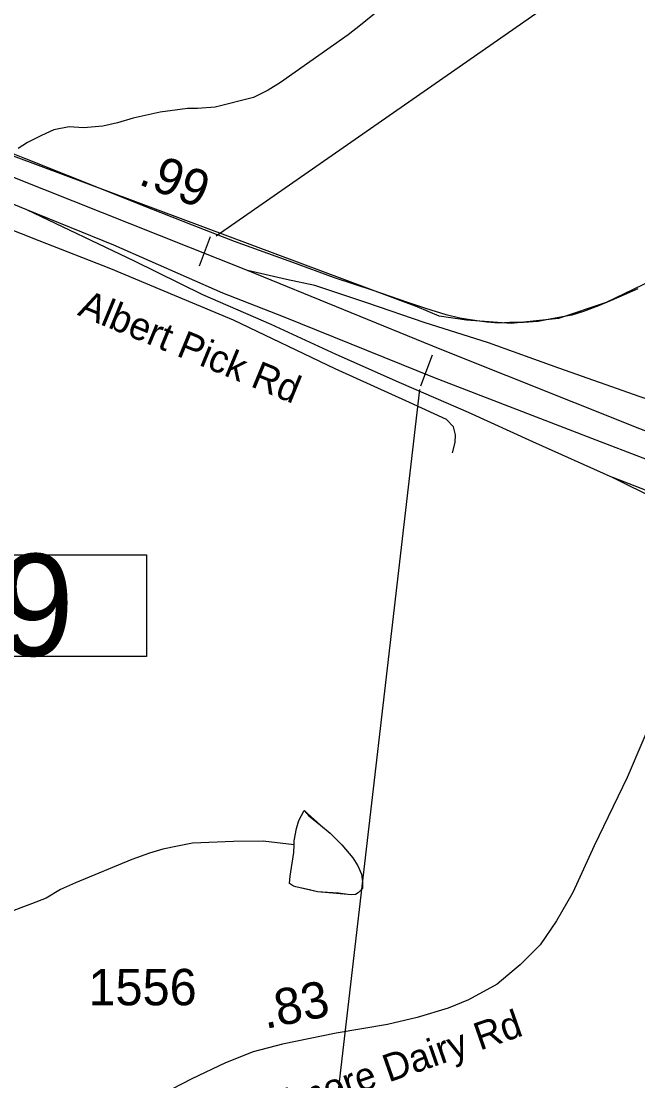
# Model space of a CAD drawing. Extents: x 1662474 to 1856135, y 779280 to 917889.
# Drawn here: x 1718970 to 1721089, y 845555 to 849194 of the extents above; entities that cross this region are included whole.
import ezdxf

# ---------------------------------------------------------------- set-up
doc = ezdxf.new("R2010")
doc.units = 0
for name, color, linetype in [('Exist Hydrographic Misc Water Feature', 7, 'Continuous'), ('Exist Road Non-System Type 51', 7, 'Continuous'), ('Exist Road Primary Interstate Divided Center Attributed', 7, 'Continuous'), ('Exist Road Primary Interstate Ramp 1 Lane Attributed', 7, 'Continuous'), ('Exist Road Primary Interstate Service Attributed', 7, 'Continuous'), ('Exist Road Primary Interstate Service Label', 7, 'Continuous'), ('Exist Road Primary Interstate Structure Cantilever Sign Number Label', 7, 'Continuous'), ('Exist Road Primary Interstate Structure Ovrhead Sign CELL', 7, 'Continuous'), ('Exist Road Secondary Mileage Hundredths English Label', 7, 'Continuous'), ('Exist Road Secondary Type 51 Attributed', 7, 'Continuous'), ('Exist Road Secondary Type 51 Label', 7, 'Continuous'), ('Exist Road Secondary Type 51 Number Label', 7, 'Continuous')]:
    doc.layers.add(name, color=color, linetype=linetype)

msp = doc.modelspace()

# ---------------------------------------------------------------- linework, layer by layer
at = {"layer": 'Exist Hydrographic Misc Water Feature'}
for points in [[(1720265.2, 849281.9), (1720238.9, 849262.7), (1720196.3, 849229.1), (1720135.8, 849180.3), (1720093.7, 849146.7), (1719861.3, 848983.2), (1719819, 848957), (1719768.7, 848931.7), (1719636.3, 848899.1), (1719576, 848893.8), (1719542, 848894.5), (1719447.7, 848881.6), (1719355.4, 848860.6), (1719301.1, 848844.4), (1719250.8, 848833.1), (1719184.7, 848827.9), (1719134.6, 848830.6), (1719082.6, 848821), (1719040.4, 848801.3), (1718991.9, 848777.7), (1718959.6, 848756.2)], [(1719907.8, 846365.3), (1719907.8, 846379.2), (1719916.3, 846421), (1719924.6, 846448.6), (1719942.8, 846482.7), (1719958.7, 846464.4), (1719998.5, 846432.4)], [(1719907.8, 846365.3), (1719907.8, 846379.2), (1719916.3, 846421), (1719924.6, 846448.6), (1719942.8, 846482.7), (1719998.5, 846432.4)], [(1719998.5, 846432.4), (1720032.2, 846405.4), (1720056, 846381.1), (1720071.9, 846365.2), (1720109.5, 846321), (1720127.2, 846292.8), (1720138.9, 846264.6), (1720142.8, 846238.3), (1720142.6, 846216.1), (1720136.4, 846208.8), (1720128.2, 846200.8), (1720118.4, 846194.4), (1720104, 846193), (1720092.1, 846194.9)], [(1719998.5, 846432.4), (1720032.2, 846405.4), (1720071.9, 846365.2), (1720109.5, 846321), (1720127.2, 846292.8), (1720138.9, 846264.6), (1720142.8, 846238.3), (1720142.6, 846216.1), (1720136.4, 846208.8), (1720128.2, 846200.8), (1720118.4, 846194.4), (1720104, 846193), (1720092.1, 846194.9)], [(1719907.8, 846365.3), (1719801.8, 846378.1), (1719699.5, 846376.9), (1719559.3, 846370.8), (1719507, 846361.1), (1719456.9, 846349.9), (1719410.6, 846336.1), (1719350.3, 846315.1), (1719157.1, 846235.3), (1719104.9, 846211.8), (1719056.5, 846182.4), (1719006, 846163), (1718917.6, 846129.4)], [(1720092.1, 846194.9), (1720060, 846199.7), (1720022.1, 846202.1), (1719988.2, 846204.4), (1719960.2, 846210.7), (1719934, 846217), (1719914.2, 846220.7), (1719906.1, 846223.4), (1719892.5, 846232.7), (1719894.5, 846257.2), (1719907.4, 846339), (1719907.8, 846365.3)], [(1720092.1, 846194.9), (1719988.2, 846204.4), (1719914.2, 846220.7), (1719906.1, 846223.4), (1719892.5, 846232.7), (1719894.5, 846257.2), (1719907.4, 846339), (1719907.8, 846365.3)]]:
    msp.add_lwpolyline(points, dxfattribs=at)
at = {"layer": 'Exist Road Non-System Type 51'}
msp.add_lwpolyline([(1721917.6, 848290.6), (1721690.6, 848387.5), (1721570.6, 848418.7), (1721467.9, 848416.1), (1721370.6, 848401.7), (1721259.4, 848355.8), (1721168.1, 848318.7), (1720979.4, 848227.4), (1720816.6, 848173.4), (1720653.9, 848156), (1720499.6, 848167.5), (1720406.1, 848180.9), (1720331.1, 848213.2), (1718626.6, 848848.6), (1718461, 848912.2), (1718405.9, 848947.6), (1718312.2, 849006.1), (1718241.4, 849066.5), (1717589.1, 849717.7), (1717402.8, 849892.7), (1717287.6, 849946.8)], dxfattribs=at)
at = {"layer": 'Exist Road Primary Interstate Divided Center Attributed'}
for points in [[(1717063.7, 849306.1), (1717377.5, 849173.1), (1717609.3, 849078), (1718163.7, 848861), (1718502.1, 848745.5), (1718617.9, 848698.3), (1718988.4, 848546.9), (1719287.2, 848425.4), (1719661.8, 848260.5), (1719869.8, 848179.3), (1720389.3, 847970.5), (1720929.8, 847761.4), (1721503.6, 847542.4)], [(1721544.7, 847622.2), (1721096.1, 847793.5), (1720409.6, 848068.1), (1719748, 848338), (1718845.4, 848695.5), (1718019.1, 849028.7)]]:
    msp.add_lwpolyline(points, dxfattribs=at)
at = {"layer": 'Exist Road Primary Interstate Ramp 1 Lane Attributed'}
for points in [[(1718988.4, 848546.9), (1719358.5, 848371.3), (1719592.9, 848255.6), (1719828, 848152.9), (1720051.3, 848050.1), (1720275.2, 847950.4), (1720505.3, 847850.8), (1720726.8, 847749.9), (1721003.1, 847626.8)], [(1721331.6, 847823.7), (1721096.6, 847903.7), (1720817.3, 848002.1), (1720575.5, 848088.9), (1720354.6, 848159), (1720160.8, 848226.1), (1719979.3, 848285.8), (1719882.1, 848307.3), (1719748, 848338)], [(1721003.1, 847626.8), (1721300.8, 847479.2), (1721382.1, 847442.3), (1721435, 847412.8)], [(1721526.8, 847583.7), (1721408.5, 847543.8), (1721345.1, 847533.9), (1721281.8, 847535.2), (1721227.6, 847540.1), (1721100.3, 847588.7), (1721003.1, 847626.8)]]:
    msp.add_lwpolyline(points, dxfattribs=at)
at = {"layer": 'Exist Road Primary Interstate Service Attributed'}
msp.add_lwpolyline([(1720451.8, 847711.1), (1720461.7, 847746.8), (1720462.3, 847773.9), (1720454.9, 847800.9), (1720431.5, 847826.2), (1720304.2, 847884), (1720049.4, 848000.3), (1719699.1, 848167.5), (1719447.7, 848273), (1719277.8, 848343.2), (1719031.9, 848440.1), (1718733.1, 848557.2), (1718488.8, 848661.2), (1718285.2, 848743.6), (1718051.4, 848834.7), (1717799.5, 848928.7), (1717630.8, 848990.5), (1717469.5, 849030.6), (1717264.4, 849089.4), (1717171, 849113), (1717028.5, 849138)], dxfattribs=at)
at = {"layer": 'Exist Road Primary Interstate Structure Cantilever Sign Number Label'}
msp.add_lwpolyline([(1717837.6, 847361.1), (1719400.6, 847361.1), (1719400.6, 847012.2), (1717837.6, 847012.2)], close=True, dxfattribs=at)
at = {"layer": 'Exist Road Primary Interstate Structure Ovrhead Sign CELL'}
for p, q in [((1719639.6, 848456.4), (1722172.9, 850219.2)), ((1719583.3, 848353.4), (1719620.8, 848454.1)), ((1720342.7, 847941.4), (1720383.5, 848047.7)), ((1720338.3, 847929.2), (1719792.3, 843223.5))]:
    msp.add_line(p, q, dxfattribs=at)
at = {"layer": 'Exist Road Secondary Type 51 Attributed'}
for points in [[(1721088.8, 848274.5), (1721041.8, 848253.9), (1720997.2, 848234.4), (1720953.7, 848216.1), (1720902.2, 848196.6), (1720862.1, 848184), (1720792.3, 848171.4), (1720745.9, 848162.3), (1720695.5, 848158.8), (1720648.6, 848158.8), (1720610.8, 848156.5), (1720570.5, 848160), (1720535.5, 848164.6), (1720477.7, 848173.7), (1720430.2, 848185.2), (1720360.9, 848206.9), (1720298, 848227.5), (1720179.8, 848268.7), (1720046.4, 848312.8), (1719903.6, 848364.9), (1719703.5, 848437.6), (1719558.7, 848493.1), (1719418.7, 848548.7), (1719129.4, 848664.3), (1718983.1, 848722.7), (1718855.5, 848772.5)], [(1721339.6, 847211.5), (1721318.1, 847164.8), (1721242.4, 847015.9), (1721160, 846848.5), (1721052.3, 846596.9), (1720938.3, 846361.7), (1720865.2, 846201.8), (1720809.6, 846104.8), (1720752.9, 846021.3), (1720684.5, 845952.6), (1720663.3, 845936.5), (1720605.7, 845886.7), (1720506.4, 845832.6), (1720437, 845804.5), (1720330.2, 845772.7), (1720228.9, 845748.3), (1720052.5, 845718.5), (1719868.2, 845681), (1719766.7, 845654.7), (1719672.7, 845617.1), (1719557, 845561.7), (1719419.6, 845490.9)]]:
    msp.add_lwpolyline(points, dxfattribs=at)

# ---------------------------------------------------------------- texts
at = {"layer": 'Exist Road Primary Interstate Service Label'}
msp.add_text('Albert Pick Rd', height=95, rotation=337.6026, dxfattribs=at).set_placement((1719160.6, 848185.9))
at = {"layer": 'Exist Road Primary Interstate Structure Cantilever Sign Number Label'}
msp.add_text('L1029', height=350, dxfattribs=at).set_placement((1717850.2, 847014.3))
at = {"layer": 'Exist Road Secondary Mileage Hundredths English Label'}
for s, rotation, p in [('.99', 338.3604, (1719369.2, 848635.5)), ('.83', 11.5269, (1719808.7, 845732.6))]:
    msp.add_text(s, height=125, rotation=rotation, dxfattribs=at).set_placement(p)
at = {"layer": 'Exist Road Secondary Type 51 Label'}
msp.add_text('Gallimore Dairy Rd', height=95, rotation=19.251, dxfattribs=at).set_placement((1719686.3, 845357.9))
at = {"layer": 'Exist Road Secondary Type 51 Number Label'}
msp.add_text('1556', height=125, dxfattribs=at).set_placement((1719201.4, 845814.3))

doc.saveas('drawing.dxf')
